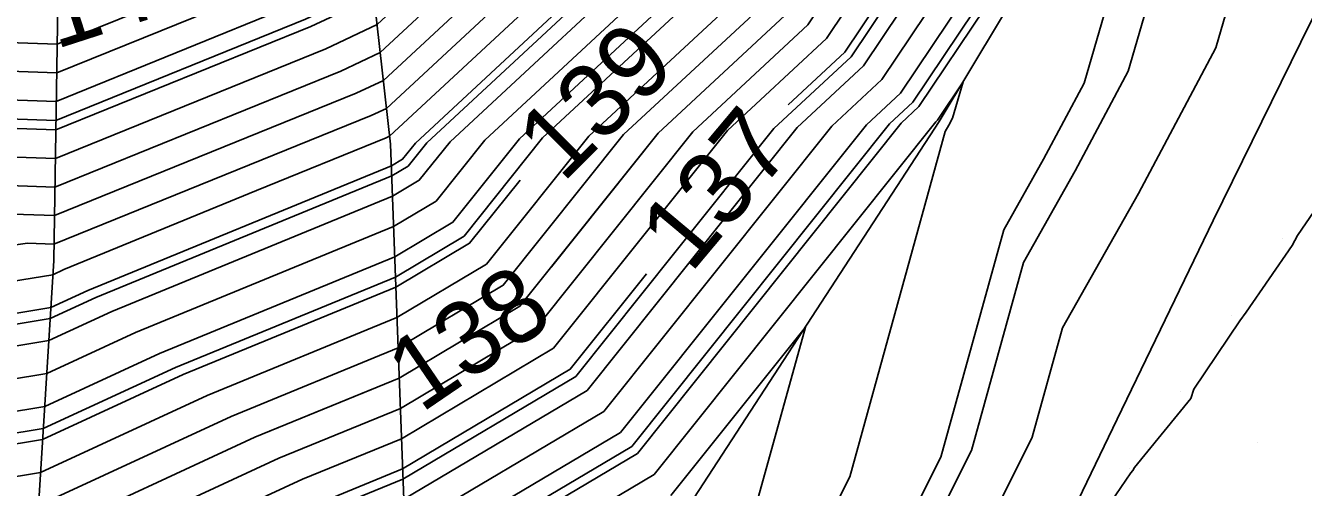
# Model space of a CAD drawing. Extents: x 2354170 to 2357230, y 866100 to 868290.
# Drawn here: x 2355617.6 to 2355652.34, y 867171.77 to 867184.34 of the extents above; entities that cross this region are included whole.
import ezdxf

# ---------------------------------------------------------------- set-up
doc = ezdxf.new("R2010")
doc.units = 0
for name, color, linetype in [('Default', 7, 'Continuous'), ('DTM Contours Major', 7, 'Continuous'), ('DTM Contours Minor', 7, 'Continuous'), ('DTM Contours Minor Text', 7, 'Continuous'), ('Exist DTM Scan Elevation Point', 7, 'Continuous'), ('Exist Roads EOP', 7, 'Continuous'), ('PH Exist DTM Breakline', 7, 'Continuous')]:
    doc.layers.add(name, color=color, linetype=linetype)

msp = doc.modelspace()

# ---------------------------------------------------------------- linework, layer by layer
at = {"layer": 'Default'}
for points in [[(2355589.978, 867185.259), (2355594.026, 867184.061), (2355599.978, 867182.919), (2355608.894, 867184.159), (2355618.455, 867183.83), (2355624.115, 867186.127), (2355626.81, 867187.397), (2355630.313, 867190.655), (2355632.239, 867193.529), (2355636.795, 867199.404), (2355640.15, 867203.636), (2355643.259, 867209.218), (2355647.886, 867217.911), (2355651.607, 867223.898), (2355653.283, 867227.244), (2355654.807, 867230.576), (2355659.235, 867242.552), (2355665.668, 867254.53), (2355667.246, 867263.033), (2355667.38, 867263.979), (2355668.997, 867273.275), (2355668.853, 867273.881), (2355667.445, 867290.118)], [(2355668.963, 867289.068), (2355670.333, 867273.647), (2355670.275, 867273.258), (2355668.5, 867263.266), (2355668.499, 867263.258), (2355668.499, 867263.258), (2355666.75, 867253.833), (2355659.62, 867240.557), (2355655.591, 867229.662), (2355654.205, 867226.631), (2355652.68, 867223.587), (2355649.295, 867218.141), (2355644.291, 867208.74), (2355640.929, 867202.703), (2355637.865, 867198.838), (2355633.704, 867193.473), (2355631.319, 867189.914), (2355626.981, 867185.879), (2355624.936, 867184.916), (2355618.43, 867182.275), (2355611.395, 867182.517), (2355599.978, 867180.929), (2355592.357, 867182.391)], [(2355671.261, 867287.183), (2355672.424, 867274.095), (2355672.048, 867271.575), (2355670.653, 867263.719), (2355670.124, 867261.501), (2355669.843, 867260.711), (2355668.373, 867252.788), (2355660.197, 867237.564), (2355656.768, 867228.292), (2355655.588, 867225.712), (2355654.29, 867223.121), (2355651.409, 867218.486), (2355645.84, 867208.023), (2355642.097, 867201.304), (2355639.47, 867197.989), (2355635.902, 867193.389), (2355632.828, 867188.802), (2355627.237, 867183.602), (2355626.169, 867183.098), (2355618.393, 867179.942), (2355615.146, 867180.054), (2355608.196, 867179.088), (2355599.978, 867177.967), (2355590.161, 867179.83)], [(2355627.875, 867171.447), (2355632.859, 867174.412), (2355638.568, 867181.563), (2355640.373, 867183.242), (2355646.893, 867192.968), (2355647.497, 867193.747), (2355647.941, 867194.308), (2355653.583, 867204.437), (2355661.979, 867220.21), (2355662.34, 867220.791), (2355662.503, 867221.116), (2355662.651, 867221.439), (2355663.081, 867222.602), (2355676.487, 867247.563), (2355676.564, 867247.975), (2355678.247, 867252.715), (2355678.899, 867255.447), (2355681.558, 867263.592), (2355682.07, 867268.67), (2355682.394, 867273.103), (2355682.876, 867276.335), (2355682.749, 867277.758), (2355683.111, 867286.719)], [(2355592.591, 867177.4), (2355599.978, 867175.998), (2355616.103, 867178.197), (2355617.647, 867178.412), (2355618.368, 867178.387), (2355626.99, 867181.887), (2355627.408, 867182.084), (2355633.834, 867188.06), (2355637.368, 867193.333), (2355640.541, 867197.424), (2355642.877, 867200.371), (2355646.873, 867207.545), (2355652.819, 867218.715), (2355655.364, 867222.81), (2355656.51, 867225.099), (2355657.552, 867227.378), (2355660.581, 867235.569), (2355669.455, 867252.091), (2355670.739, 867259.013), (2355671.207, 867260.329), (2355672.089, 867264.027), (2355673.23, 867270.452), (2355673.817, 867274.394), (2355672.793, 867285.926)], [(2355676.622, 867282.785), (2355677.301, 867275.14), (2355676.186, 867267.647), (2355675.679, 867264.797), (2355673.914, 867257.4), (2355672.979, 867254.767), (2355672.16, 867250.35), (2355661.543, 867230.582), (2355659.513, 867225.094), (2355658.815, 867223.567), (2355658.047, 867222.034), (2355656.342, 867219.29), (2355649.454, 867206.349), (2355644.825, 867198.039), (2355643.216, 867196.01), (2355641.031, 867193.193), (2355636.349, 867186.207), (2355631.023, 867181.253), (2355629.212, 867178.985), (2355627.631, 867178.045), (2355621.235, 867175.416), (2355618.115, 867173.971), (2355603.582, 867171.567)], [(2355678.154, 867281.528), (2355678.695, 867275.439), (2355677.368, 867266.524), (2355677.116, 867265.105), (2355674.997, 867256.229), (2355673.876, 867253.069), (2355673.242, 867249.653), (2355661.927, 867228.587), (2355660.298, 867224.18), (2355659.737, 867222.954), (2355659.12, 867221.723), (2355657.751, 867219.52), (2355650.486, 867205.871), (2355645.604, 867197.107), (2355644.286, 867195.444), (2355642.497, 867193.137), (2355637.355, 867185.466), (2355632.909, 867181.331), (2355630.124, 867177.842), (2355627.692, 867176.395), (2355622.533, 867174.275), (2355618.004, 867172.177), (2355602.428, 867169.601)], [(2355678.92, 867280.9), (2355679.392, 867275.588), (2355677.959, 867265.963), (2355677.834, 867265.259), (2355675.539, 867255.643), (2355674.324, 867252.22), (2355673.783, 867249.304), (2355662.119, 867227.589), (2355660.69, 867223.723), (2355660.198, 867222.648), (2355659.657, 867221.568), (2355658.456, 867219.635), (2355651.002, 867205.632), (2355645.993, 867196.64), (2355644.821, 867195.161), (2355643.229, 867193.109), (2355637.858, 867185.095), (2355633.852, 867181.369), (2355630.58, 867177.27), (2355627.722, 867175.57), (2355623.182, 867173.704), (2355617.949, 867171.281)], [(2355617.837, 867169.487), (2355624.479, 867172.563), (2355627.784, 867173.921), (2355631.491, 867176.127), (2355635.739, 867181.447), (2355638.864, 867184.354), (2355644.695, 867193.052), (2355645.891, 867194.595), (2355646.772, 867195.707), (2355652.035, 867205.154), (2355659.865, 867219.865), (2355660.73, 867221.257), (2355661.12, 867222.035), (2355661.474, 867222.81), (2355662.504, 867225.594), (2355674.864, 867248.608), (2355675.22, 867250.522), (2355676.622, 867254.472), (2355678.631, 867262.891), (2355679.304, 867264.951), (2355679.433, 867266.235), (2355679.515, 867267.356), (2355680.785, 867275.887), (2355680.452, 867279.643)], [(2355669.108, 867279.444), (2355669.609, 867273.664), (2355669.654, 867273.475), (2355667.939, 867263.618), (2355667.872, 867263.145), (2355666.209, 867254.181), (2355659.427, 867241.555), (2355655.199, 867230.119), (2355653.744, 867226.937), (2355652.143, 867223.742), (2355648.591, 867218.026), (2355643.775, 867208.979), (2355640.539, 867203.17), (2355637.33, 867199.121), (2355632.972, 867193.501), (2355630.816, 867190.284), (2355626.895, 867186.638), (2355624.526, 867185.521), (2355618.443, 867183.052), (2355610.145, 867183.338), (2355599.978, 867181.924), (2355593.192, 867183.226), (2355589.978, 867184.177)], [(2355617.782, 867168.59), (2355625.128, 867171.992), (2355627.814, 867173.096), (2355631.947, 867175.555), (2355636.682, 867181.485), (2355639.367, 867183.983), (2355645.427, 867193.024), (2355646.426, 867194.313), (2355647.162, 867195.241), (2355652.551, 867204.915), (2355660.57, 867219.98), (2355661.267, 867221.102), (2355661.581, 867221.729), (2355661.867, 867222.353), (2355662.696, 867224.597), (2355675.405, 867248.259), (2355675.668, 867249.673), (2355677.164, 867253.886), (2355678.72, 867260.409), (2355680.055, 867264.498), (2355680.312, 867267.047), (2355680.475, 867269.272), (2355681.482, 867276.036), (2355681.217, 867279.015)], [(2355638.326, 867182.176), (2355639.87, 867183.612), (2355646.16, 867192.996), (2355646.961, 867194.03), (2355647.552, 867194.774), (2355653.067, 867204.676), (2355661.274, 867220.095), (2355661.804, 867220.946), (2355662.042, 867221.422), (2355662.259, 867221.896), (2355662.889, 867223.599), (2355675.946, 867247.911), (2355676.116, 867248.824), (2355677.705, 867253.3), (2355678.809, 867257.928), (2355680.807, 867264.045), (2355681.191, 867267.858), (2355681.435, 867271.187), (2355681.438, 867271.212)], [(2355670.881, 867242.547), (2355662.312, 867226.592), (2355661.082, 867223.266), (2355660.659, 867222.341), (2355660.194, 867221.412), (2355659.16, 867219.75), (2355651.519, 867205.393), (2355646.383, 867196.174), (2355645.356, 867194.878), (2355643.962, 867193.081), (2355638.361, 867184.724), (2355634.795, 867181.408), (2355631.035, 867176.699), (2355627.753, 867174.746), (2355623.83, 867173.134), (2355617.893, 867170.384), (2355609.975, 867169.074)], [(2355661.417, 867234.415), (2355660.966, 867233.574), (2355658.337, 867226.464), (2355657.432, 867224.486), (2355656.437, 867222.5), (2355654.228, 867218.945), (2355647.905, 867207.066), (2355643.656, 867199.439), (2355641.611, 867196.858), (2355638.833, 867193.277), (2355634.84, 867187.319), (2355628.193, 867181.137), (2355627.844, 867180.7), (2355627.539, 867180.519), (2355619.288, 867177.128), (2355618.282, 867176.662), (2355613.593, 867175.886), (2355599.978, 867174.029), (2355595.021, 867174.97), (2355592.893, 867175.176)], [(2355579.037, 867178.829), (2355579.151, 867178.776), (2355580.594, 867178.532), (2355589.848, 867178.763), (2355591.376, 867178.615), (2355599.978, 867176.982), (2355612.149, 867178.642), (2355616.397, 867179.233), (2355618.381, 867179.165), (2355626.579, 867182.493), (2355627.322, 867182.843), (2355633.331, 867188.431), (2355636.635, 867193.361), (2355640.006, 867197.707), (2355642.487, 867200.838), (2355646.356, 867207.784), (2355652.114, 867218.601), (2355654.827, 867222.966), (2355655.569, 867224.447)], [(2355655.637, 867219.175), (2355648.937, 867206.588), (2355644.435, 867198.506), (2355642.681, 867196.292), (2355640.299, 867193.221), (2355635.846, 867186.578), (2355630.079, 867181.215), (2355628.756, 867179.557), (2355627.6, 867178.869), (2355620.586, 867175.987), (2355618.171, 867174.868), (2355606.919, 867173.007), (2355599.978, 867172.06), (2355597.451, 867172.54), (2355589.281, 867173.329)], [(2355654.932, 867219.06), (2355648.421, 867206.827), (2355644.045, 867198.972), (2355642.146, 867196.575), (2355639.566, 867193.249), (2355635.343, 867186.948), (2355629.136, 867181.176), (2355628.3, 867180.128), (2355627.57, 867179.694), (2355619.937, 867176.557), (2355618.226, 867175.765), (2355610.256, 867174.447), (2355599.978, 867173.044), (2355596.236, 867173.755), (2355589.394, 867174.416)], [(2355627.936, 867169.797), (2355633.771, 867173.269), (2355640.454, 867181.64), (2355641.379, 867182.5), (2355648.358, 867192.912), (2355648.567, 867193.181), (2355648.72, 867193.375), (2355651.199, 867197.825), (2355654.419, 867203.601), (2355662.554, 867218.871)], [(2355663.956, 867218.975), (2355661.26, 867207.48), (2355659.633, 867204.514), (2355658.155, 867201.59), (2355656.711, 867198.335), (2355654.513, 867194.219), (2355652.817, 867191.004), (2355651.152, 867187.851), (2355649.952, 867183.728), (2355647.847, 867179.768), (2355645.785, 867176.115), (2355644.96, 867173.134), (2355642.8, 867168.809)], [(2355653.523, 867218.83), (2355647.389, 867207.305), (2355643.266, 867199.905), (2355641.076, 867197.141), (2355638.1, 867193.305), (2355634.337, 867187.69), (2355627.493, 867181.325), (2355627.401, 867181.281), (2355623.871, 867179.848), (2355618.639, 867177.698), (2355618.337, 867177.559), (2355616.93, 867177.326), (2355599.978, 867175.013), (2355593.806, 867176.185), (2355589.621, 867176.589)], [(2355645.324, 867208.262), (2355641.708, 867201.771), (2355638.935, 867198.272), (2355635.17, 867193.417), (2355632.325, 867189.172), (2355627.151, 867184.361), (2355625.758, 867183.704), (2355618.405, 867180.72), (2355613.896, 867180.875), (2355604.242, 867179.533), (2355599.978, 867178.951), (2355594.385, 867180.013), (2355590.687, 867180.722)], [(2355656.291, 867208.314), (2355654.045, 867204.099), (2355653.157, 867202.505), (2355648.331, 867193.842), (2355648.032, 867193.464), (2355647.625, 867192.94), (2355640.876, 867182.871), (2355639.511, 867181.602), (2355633.315, 867173.84), (2355627.906, 867170.622)], [(2355629.378, 867169.812), (2355634.227, 867172.697), (2355641.398, 867181.679), (2355641.882, 867182.13), (2355649.091, 867192.884), (2355649.102, 867192.899), (2355649.11, 867192.909), (2355649.242, 867193.146), (2355654.793, 867203.103), (2355654.885, 867203.275), (2355654.852, 867203.136), (2355654.838, 867203.111), (2355654.825, 867203.085), (2355654.813, 867203.057), (2355649.418, 867192.954), (2355649.328, 867192.783), (2355649.239, 867192.615), (2355649.077, 867192.058)], [(2355641.129, 867201.998), (2355638.4, 867198.555), (2355634.437, 867193.445), (2355631.822, 867189.543), (2355627.066, 867185.12), (2355625.347, 867184.31), (2355618.418, 867181.497), (2355612.646, 867181.696), (2355600.289, 867179.978), (2355599.978, 867179.935), (2355599.571, 867180.013), (2355591.522, 867181.557), (2355589.978, 867182.014), (2355587.168, 867182.822), (2355579.978, 867182.562), (2355576.805, 867183.186), (2355569.978, 867186.158), (2355561.911, 867190.013), (2355560.693, 867190.728), (2355559.978, 867190.988), (2355553.548, 867193.583), (2355552.657, 867193.877)], [(2355647.401, 867186.297), (2355646.375, 867182.773), (2355645.272, 867180.698), (2355644.191, 867178.783), (2355642.48, 867172.597), (2355640.887, 867169.407)], [(2355631.039, 867180.132), (2355629.668, 867178.413), (2355627.661, 867177.22), (2355621.884, 867174.845), (2355618.06, 867173.074), (2355600.245, 867170.128), (2355599.978, 867170.091), (2355599.881, 867170.11), (2355589.054, 867171.156), (2355583.718, 867171.023), (2355574.959, 867172.503), (2355570.162, 867174.716), (2355566.265, 867175.589), (2355560.289, 867177.861), (2355554.762, 867180.365), (2355538.051, 867184.695), (2355535.601, 867185.097)], [(2355631.559, 867170.267), (2355634.683, 867172.126), (2355642.341, 867181.718), (2355642.385, 867181.759), (2355643.085, 867182.803), (2355642.798, 867181.818), (2355642.697, 867181.627), (2355642.598, 867181.451), (2355640, 867172.061), (2355638.974, 867170.006)], [(2355646.28, 867170.171), (2355647.642, 867172.166), (2355647.694, 867172.234), (2355647.741, 867172.309), (2355649.275, 867174.186), (2355649.358, 867174.442), (2355650.602, 867176.305), (2355650.781, 867176.536), (2355652.032, 867178.357), (2355652.176, 867178.624), (2355653.413, 867180.44)], [(2355551.207, 867155.179), (2355553.184, 867156.806), (2355554.681, 867163.909), (2355555.915, 867171.229), (2355559.791, 867170.225), (2355560.493, 867169.906), (2355561.253, 867169.617), (2355570.411, 867167.567), (2355571.366, 867167.126), (2355586.395, 867164.587), (2355588.373, 867164.636), (2355592.46, 867164.241), (2355598.356, 867164.4), (2355603.867, 867164.368), (2355615.739, 867167.364), (2355617.726, 867167.693), (2355625.777, 867171.422), (2355627.845, 867172.272), (2355632.403, 867174.984), (2355634.479, 867177.583)], [(2355635.139, 867171.554), (2355638.795, 867176.134), (2355637.52, 867171.525)]]:
    msp.add_lwpolyline(points, dxfattribs=at)
at = {"layer": 'DTM Contours Major'}
msp.add_lwpolyline([(2355665.715, 867241.965), (2355661.03, 867233.242), (2355658.467, 867226.312), (2355657.586, 867224.384), (2355656.616, 867222.448), (2355654.463, 867218.984), (2355648.077, 867206.987), (2355643.786, 867199.283), (2355641.789, 867196.764), (2355639.077, 867193.267), (2355635.008, 867187.196), (2355628.507, 867181.15), (2355627.996, 867180.509), (2355627.55, 867180.244), (2355619.505, 867176.938), (2355618.263, 867176.363), (2355612.481, 867175.406), (2355601.735, 867173.94)], dxfattribs=at)
at = {"layer": 'DTM Contours Minor'}
for points in [[(2355625.993, 867171.232), (2355627.855, 867171.997), (2355632.555, 867174.793), (2355637.939, 867181.537), (2355640.038, 867183.489), (2355646.404, 867192.987), (2355647.14, 867193.936), (2355647.681, 867194.619), (2355653.239, 867204.596), (2355661.509, 867220.133), (2355661.983, 867220.895), (2355662.196, 867221.32), (2355662.389, 867221.744), (2355662.953, 867223.267), (2355676.127, 867247.795), (2355676.265, 867248.541), (2355677.886, 867253.105), (2355678.839, 867257.101), (2355681.057, 867263.894), (2355681.484, 867268.129), (2355681.755, 867271.826), (2355682.411, 867276.236), (2355682.239, 867278.177), (2355682.588, 867286.836)], [(2355677.133, 867282.366), (2355677.766, 867275.24), (2355676.58, 867267.273), (2355676.158, 867264.9), (2355674.275, 867257.01), (2355673.278, 867254.201), (2355672.52, 867250.117), (2355661.671, 867229.917), (2355659.775, 867224.789), (2355659.122, 867223.363), (2355658.405, 867221.93), (2355656.812, 867219.367), (2355649.798, 867206.19), (2355645.084, 867197.728), (2355643.573, 867195.821), (2355641.52, 867193.174), (2355636.684, 867185.96), (2355631.651, 867181.279), (2355629.516, 867178.604), (2355627.651, 867177.495), (2355621.667, 867175.036), (2355618.078, 867173.373), (2355601.357, 867170.607)], [(2355679.686, 867280.272), (2355680.088, 867275.738), (2355678.555, 867265.441), (2355678.554, 867265.423), (2355678.552, 867265.404), (2355678.542, 867265.372), (2355676.081, 867255.057), (2355674.772, 867251.371), (2355674.323, 867248.956), (2355662.312, 867226.592), (2355661.082, 867223.266), (2355660.659, 867222.341), (2355660.194, 867221.412), (2355659.16, 867219.75), (2355651.519, 867205.393), (2355646.383, 867196.174), (2355645.356, 867194.878), (2355643.962, 867193.081), (2355638.361, 867184.724), (2355634.795, 867181.408), (2355631.891, 867177.77)], [(2355591.376, 867178.615), (2355599.978, 867176.982), (2355612.149, 867178.642), (2355616.397, 867179.233), (2355618.381, 867179.165), (2355626.579, 867182.493), (2355627.322, 867182.843), (2355633.331, 867188.431), (2355636.635, 867193.361), (2355640.006, 867197.707), (2355642.487, 867200.838), (2355646.356, 867207.784), (2355652.114, 867218.601), (2355654.827, 867222.966), (2355656.049, 867225.405), (2355657.16, 867227.835), (2355660.389, 867236.567), (2355668.914, 867252.44), (2355670.291, 867259.862), (2355670.665, 867260.915), (2355670.726, 867261.171)], [(2355647.453, 867213.874), (2355644.636, 867208.581), (2355641.188, 867202.393), (2355638.222, 867198.649), (2355634.193, 867193.454), (2355631.654, 867189.667), (2355627.038, 867185.373), (2355625.21, 867184.512), (2355618.422, 867181.756), (2355612.229, 867181.97), (2355599.978, 867180.266), (2355591.8, 867181.835), (2355589.978, 867182.374), (2355586.662, 867183.329), (2355579.978, 867183.087), (2355576.152, 867183.839), (2355569.978, 867186.527), (2355562.683, 867190.013), (2355560.978, 867191.013), (2355559.978, 867191.377), (2355553.825, 867193.86), (2355549.978, 867195.13), (2355542.93, 867197.06), (2355539.178, 867197.675)], [(2355654.385, 867202.761), (2355654.668, 867203.269), (2355658.262, 867210.015), (2355656.988, 867204.584), (2355656.437, 867203.578), (2355655.935, 867202.587), (2355655.445, 867201.483), (2355651.117, 867193.376), (2355650.491, 867192.19), (2355649.877, 867191.027), (2355647.567, 867183.092), (2355646.13, 867180.388), (2355644.723, 867177.894), (2355643.307, 867172.776), (2355641.525, 867169.208)], [(2355628.651, 867169.661), (2355634.075, 867172.888), (2355641.083, 867181.666), (2355641.715, 867182.253), (2355648.846, 867192.894), (2355648.923, 867192.993), (2355648.98, 867193.064), (2355649.894, 867194.706), (2355651.463, 867197.52)], [(2355627.004, 867174.438), (2355623.83, 867173.134), (2355617.893, 867170.384)]]:
    msp.add_lwpolyline(points, dxfattribs=at)
at = {"layer": 'Exist DTM Scan Elevation Point'}
for p, q in [((2355651.757, 867178.539), (2355651.757, 867178.539)), ((2355650.377, 867176.454), (2355650.377, 867176.454)), ((2355648.998, 867174.369), (2355648.998, 867174.369)), ((2355651.083, 867172.989), (2355651.083, 867172.989)), ((2355647.618, 867172.284), (2355647.618, 867172.284))]:
    msp.add_line(p, q, dxfattribs=at)
at = {"layer": 'Exist Roads EOP'}
msp.add_lwpolyline([(2355644.671, 867168.223), (2355647.268, 867173.632), (2355649.883, 867179.032), (2355652.53, 867184.417), (2355655.236, 867189.772), (2355658.016, 867195.089), (2355660.831, 867200.388), (2355663.643, 867205.688), (2355666.443, 867210.994), (2355669.231, 867216.307), (2355672.008, 867221.626), (2355674.774, 867226.951), (2355677.46, 867232.152)], dxfattribs=at)
at = {"layer": 'PH Exist DTM Breakline'}
for points in [[(2355683.391, 867262.488), (2355679.027, 867251.87), (2355676.933, 867247.276), (2355654.796, 867203.098), (2355649.132, 867192.883), (2355642.436, 867181.722), (2355635.508, 867171.09), (2355628.146, 867163.924), (2355622.18, 867160.883), (2355617.021, 867159.445), (2355607.935, 867158.463), (2355596.945, 867159.519), (2355587.972, 867160.796), (2355570.473, 867165.79), (2355560.523, 867168.748), (2355530.961, 867184.663)], [(2355611.768, 867221.035), (2355615.598, 867208.583), (2355618.62, 867194.229), (2355618.361, 867177.943), (2355617.686, 867167.037), (2355618.077, 867162.966)], [(2355623.97, 867206.183), (2355626.093, 867193.765), (2355627.518, 867181.109), (2355627.947, 867169.514)]]:
    msp.add_lwpolyline(points, dxfattribs=at)

# ---------------------------------------------------------------- texts
at = {"layer": 'Default'}
for s, rotation, p in [('143', 17.9119, (2355618.408, 867183.686)), ('139', 45.0185, (2355632.196, 867180.03)), ('137', 50.0479, (2355635.676, 867177.566))]:
    msp.add_text(s, height=2, rotation=rotation, dxfattribs=at).set_placement(p)
at = {"layer": 'DTM Contours Minor Text'}
msp.add_text('138', height=2, rotation=34.2873, dxfattribs=at).set_placement((2355628.344, 867173.775))

doc.saveas('drawing.dxf')
